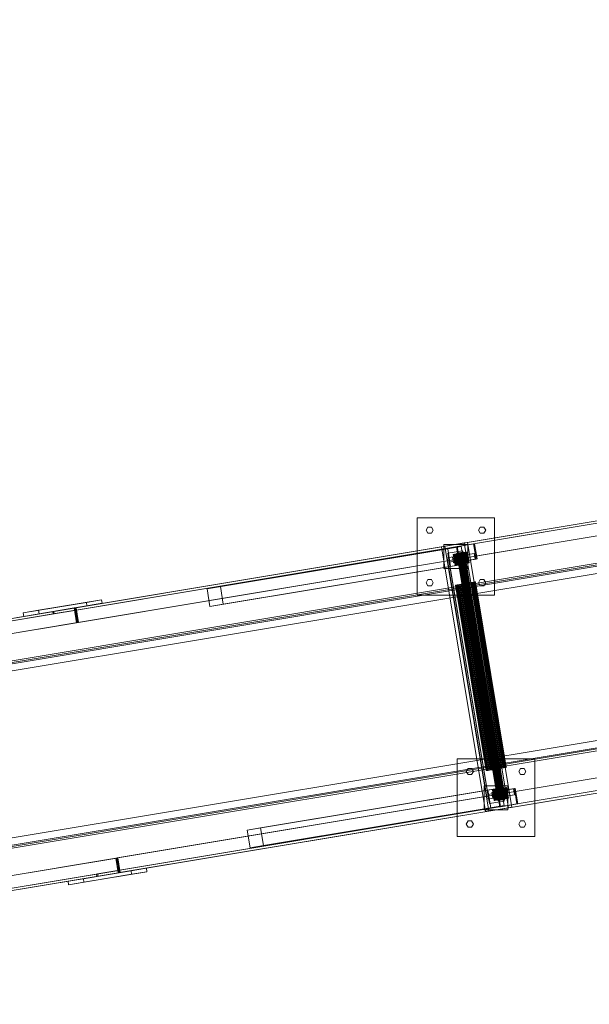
# Model space of a CAD drawing. Header units: millimetres. Extents: x -2233 to 61924, y -68080 to 6847.
# Tile 541 of 656: x 21720 to 22675, y -17468 to -15817. Entities that reach past the tile are written whole.
import ezdxf

# ---------------------------------------------------------------- set-up
doc = ezdxf.new("R2010")
doc.units = ezdxf.units.MM
doc.layers.add('superior_C10', color=7, linetype='Continuous', lineweight=0)

msp = doc.modelspace()

# ---------------------------------------------------------------- linework, layer by layer
at = {"layer": 'superior_C10'}
for p, q in [((18868.958, -17293.737), (27703.468, -15821.318)), ((27704.808, -15821.095), (18870.298, -17293.513)), ((27725.129, -15817.708), (18890.619, -17290.127)), ((18891.277, -17294.072), (27725.787, -15821.654)), ((18891.289, -17290.015), (27725.799, -15817.597)), ((27727.139, -15817.373), (18892.629, -17289.792)), ((27704.125, -15825.264), (18869.616, -17297.682)), ((27707.578, -15845.978), (18873.068, -17318.397)), ((18874.408, -17318.173), (27708.918, -15845.755)), ((27729.909, -15842.256), (18895.399, -17314.675)), ((18896.739, -17314.451), (27731.249, -15842.033)), ((19068.902, -17264.468), (27576.745, -15846.494)), ((27578.085, -15846.271), (19070.242, -17264.245)), ((18963.505, -17354.013), (27663.505, -15904.013)), ((27664.175, -15903.902), (18964.175, -17353.902)), ((18986.506, -17350.18), (27686.506, -15900.18)), ((27687.176, -15900.068), (18987.176, -17350.068)), ((19044.001, -17335.529), (27628.707, -15904.744)), ((27636.523, -15903.442), (19051.817, -17334.226)), ((19052.31, -17337.185), (27637.016, -15906.401)), ((27629.2, -15907.703), (19044.494, -17338.488)), ((19053.091, -17339.082), (27618.581, -15911.501)), ((27619.251, -15911.389), (19053.761, -17338.971)), ((27590.39, -15928.365), (19082.547, -17346.339)), ((19083.887, -17346.115), (27591.73, -15928.141)), ((27712.824, -16199.932), (19012.824, -17649.932)), ((19013.494, -17649.82), (27713.494, -16199.82)), ((27735.825, -16196.098), (19035.825, -17646.098)), ((19036.495, -17645.987), (27736.495, -16195.987)), ((19127.921, -17618.583), (27635.764, -16200.609)), ((27637.104, -16200.386), (19129.261, -17618.36)), ((19094.471, -17638.351), (27679.177, -16207.567)), ((27679.67, -16210.526), (19094.964, -17641.311)), ((27686.993, -16206.264), (19102.287, -17637.049)), ((27667.901, -16207.419), (19102.41, -17635.001)), ((19102.78, -17640.008), (27687.486, -16209.224)), ((19103.08, -17634.889), (27668.571, -16207.307)), ((18961.159, -17709.232), (27795.668, -16236.814)), ((27797.008, -16236.591), (18962.499, -17709.009)), ((18938.828, -17712.954), (27773.337, -16240.536)), ((27774.677, -16240.313), (18940.167, -17712.731)), ((18942.28, -17733.668), (27776.79, -16261.25)), ((27777.447, -16265.196), (18942.938, -17737.614)), ((18944.277, -17737.391), (27778.787, -16264.972)), ((27798.451, -16257.64), (18963.941, -17730.058)), ((18964.599, -17734.004), (27799.108, -16261.586)), ((27799.778, -16261.474), (18965.269, -17733.892)), ((18966.609, -17733.669), (27801.118, -16261.251)), ((27649.41, -16282.48), (19141.566, -17700.454)), ((19142.906, -17700.231), (27650.749, -16282.257)), ((21813.308, -16803.012), (22964.326, -16611.175)), ((22965.666, -16610.952), (21814.648, -16802.788)), ((21815.305, -16806.734), (22966.324, -16614.898)), ((21777.355, -16809.004), (22928.373, -16617.168)), ((22929.031, -16621.113), (21778.012, -16812.95)), ((22968.436, -16635.835), (21817.418, -16827.672)), ((21818.758, -16827.448), (22969.776, -16635.612)), ((22386.27, -16781.961), (22386.27, -16651.961)), ((22386.27, -16651.961), (22516.27, -16651.961)), ((22516.27, -16651.961), (22516.27, -16781.961)), ((22401.27, -16672.961), (22404.27, -16667.765)), ((22404.27, -16678.157), (22401.27, -16672.961)), ((22404.27, -16667.765), (22410.27, -16667.765)), ((22410.27, -16678.157), (22404.27, -16678.157)), ((22410.27, -16667.765), (22413.27, -16672.961)), ((22413.27, -16672.961), (22410.27, -16678.157)), ((22489.27, -16672.961), (22492.27, -16667.765)), ((22492.27, -16678.157), (22489.27, -16672.961)), ((22492.27, -16667.765), (22498.27, -16667.765)), ((22498.27, -16678.157), (22492.27, -16678.157)), ((22498.27, -16667.765), (22501.27, -16672.961)), ((22501.27, -16672.961), (22498.27, -16678.157)), ((22426.937, -16700.74), (22465.369, -16694.335)), ((22431.27, -16736.961), (22431.27, -16696.961)), ((22431.27, -16696.961), (22471.27, -16696.961)), ((22470.951, -16693.405), (22432.52, -16699.81)), ((22452.273, -16700.573), (22481.097, -16695.769)), ((22482.437, -16695.545), (22453.613, -16700.349)), ((22470.951, -16693.405), (22465.369, -16694.335)), ((22465.369, -16694.335), (22539.348, -17138.212)), ((22544.931, -17137.282), (22470.951, -16693.405)), ((22471.27, -16696.961), (22471.27, -16736.961)), ((22482.437, -16695.545), (22481.097, -16695.769)), ((22481.097, -16695.769), (22485.371, -16721.415)), ((22486.711, -16721.192), (22482.437, -16695.545)), ((22437.592, -16704.033), (22034.063, -16771.288)), ((22460.016, -16700.296), (22056.486, -16767.551)), ((22426.937, -16700.74), (22432.52, -16699.81)), ((22500.917, -17144.617), (22426.937, -16700.74)), ((22432.52, -16699.81), (22506.5, -17143.687)), ((22466.065, -16714.495), (22436.474, -16719.427)), ((22437.592, -16704.033), (22460.016, -16700.296)), ((22442.524, -16733.625), (22437.592, -16704.033)), ((22437.675, -16711.429), (22462.335, -16707.319)), ((22440.204, -16726.602), (22437.675, -16711.429)), ((22437.675, -16711.429), (22505.079, -17115.851)), ((22445.727, -16717.884), (22468.786, -16714.041)), ((22445.727, -16717.884), (22459.126, -16715.651)), ((22447.303, -16713.567), (22447.002, -16713.617)), ((22447.002, -16713.617), (22447.155, -16713.591)), ((22447.002, -16713.617), (22449.961, -16731.372)), ((22447.155, -16713.591), (22447.757, -16713.491)), ((22447.155, -16713.591), (22450.114, -16731.346)), ((22448.047, -16713.443), (22447.303, -16713.567)), ((22450.262, -16731.322), (22447.303, -16713.567)), ((22447.757, -16713.491), (22448.785, -16713.32)), ((22447.757, -16713.491), (22450.716, -16731.246)), ((22449.206, -16713.249), (22448.047, -16713.443)), ((22448.047, -16713.443), (22451.006, -16731.198)), ((22448.785, -16713.32), (22450.199, -16713.084)), ((22448.785, -16713.32), (22451.744, -16731.075)), ((22450.735, -16712.995), (22449.206, -16713.249)), ((22449.206, -16713.249), (22452.165, -16731.005)), ((22450.199, -16713.084), (22451.944, -16712.793)), ((22450.199, -16713.084), (22453.158, -16730.839)), ((22452.575, -16712.688), (22450.735, -16712.995)), ((22450.735, -16712.995), (22453.694, -16730.75)), ((22451.944, -16712.793), (22453.955, -16712.458)), ((22451.944, -16712.793), (22454.904, -16730.548)), ((22452.273, -16700.573), (22453.613, -16700.349)), ((22456.548, -16726.219), (22452.273, -16700.573)), ((22454.655, -16712.341), (22452.575, -16712.688)), ((22452.575, -16712.688), (22455.534, -16730.443)), ((22452.903, -16711.619), (22452.753, -16711.645)), ((22452.753, -16711.645), (22452.829, -16711.632)), ((22452.753, -16711.645), (22521.8, -17125.93)), ((22452.829, -16711.632), (22453.13, -16711.582)), ((22452.829, -16711.632), (22521.877, -17125.917)), ((22453.275, -16711.557), (22452.903, -16711.619)), ((22521.951, -17125.905), (22452.903, -16711.619)), ((22453.13, -16711.582), (22453.644, -16711.496)), ((22453.13, -16711.582), (22522.178, -17125.867)), ((22453.855, -16711.461), (22453.275, -16711.557)), ((22453.275, -16711.557), (22522.323, -17125.843)), ((22453.613, -16700.349), (22457.888, -16725.996)), ((22453.644, -16711.496), (22454.351, -16711.378)), ((22453.644, -16711.496), (22522.692, -17125.781)), ((22454.619, -16711.333), (22453.855, -16711.461)), ((22453.855, -16711.461), (22522.902, -17125.746)), ((22453.955, -16712.458), (22456.153, -16712.092)), ((22453.955, -16712.458), (22456.914, -16730.213)), ((22454.351, -16711.378), (22455.224, -16711.233)), ((22454.351, -16711.378), (22523.399, -17125.664)), ((22455.539, -16711.18), (22454.619, -16711.333)), ((22454.619, -16711.333), (22523.667, -17125.619)), ((22456.896, -16711.968), (22454.655, -16712.341)), ((22454.655, -16712.341), (22457.614, -16730.096)), ((22455.224, -16711.233), (22456.229, -16711.065)), ((22455.224, -16711.233), (22524.272, -17125.518)), ((22456.579, -16711.007), (22455.539, -16711.18)), ((22455.539, -16711.18), (22524.587, -17125.466)), ((22456.153, -16712.092), (22458.453, -16711.708)), ((22456.153, -16712.092), (22459.112, -16729.847)), ((22456.229, -16711.065), (22457.328, -16710.882)), ((22456.229, -16711.065), (22525.277, -17125.351)), ((22457.7, -16710.82), (22456.579, -16711.007)), ((22456.579, -16711.007), (22525.627, -17125.292)), ((22459.211, -16711.582), (22456.896, -16711.968)), ((22456.896, -16711.968), (22459.855, -16729.723)), ((22457.328, -16710.882), (22458.478, -16710.69)), ((22457.328, -16710.882), (22526.376, -17125.167)), ((22458.857, -16710.627), (22457.7, -16710.82)), ((22457.7, -16710.82), (22526.747, -17125.105)), ((22458.453, -16711.708), (22460.769, -16711.322)), ((22458.453, -16711.708), (22461.413, -16729.463)), ((22458.478, -16710.69), (22459.636, -16710.497)), ((22458.478, -16710.69), (22527.526, -17124.976)), ((22460.008, -16710.435), (22458.857, -16710.627)), ((22458.857, -16710.627), (22527.905, -17124.913)), ((22482.185, -16711.808), (22459.126, -16715.651)), ((22459.126, -16715.651), (22460.77, -16725.515)), ((22461.512, -16711.198), (22459.211, -16711.582)), ((22459.211, -16711.582), (22462.17, -16729.337)), ((22459.636, -16710.497), (22460.757, -16710.311)), ((22459.636, -16710.497), (22528.684, -17124.783)), ((22461.107, -16710.252), (22460.008, -16710.435)), ((22460.008, -16710.435), (22529.055, -17124.721)), ((22460.016, -16700.296), (22464.948, -16729.888)), ((22460.757, -16710.311), (22461.797, -16710.137)), ((22460.757, -16710.311), (22529.804, -17124.596)), ((22460.769, -16711.322), (22463.01, -16710.949)), ((22460.769, -16711.322), (22463.728, -16729.077)), ((22462.112, -16710.085), (22461.107, -16710.252)), ((22461.107, -16710.252), (22530.154, -17124.538)), ((22463.71, -16710.832), (22461.512, -16711.198)), ((22461.512, -16711.198), (22464.471, -16728.954)), ((22461.797, -16710.137), (22462.717, -16709.984)), ((22461.797, -16710.137), (22530.844, -17124.423)), ((22462.985, -16709.939), (22462.112, -16710.085)), ((22462.112, -16710.085), (22531.159, -17124.37)), ((22462.335, -16707.319), (22464.864, -16722.492)), ((22529.739, -17111.741), (22462.335, -16707.319)), ((22462.717, -16709.984), (22463.481, -16709.856)), ((22462.717, -16709.984), (22531.764, -17124.269)), ((22463.692, -16709.821), (22462.985, -16709.939)), ((22462.985, -16709.939), (22532.032, -17124.225)), ((22463.01, -16710.949), (22465.09, -16710.602)), ((22463.01, -16710.949), (22465.969, -16728.704)), ((22463.481, -16709.856), (22464.06, -16709.76)), ((22463.481, -16709.856), (22532.529, -17124.142)), ((22464.205, -16709.736), (22463.692, -16709.821)), ((22463.692, -16709.821), (22532.739, -17124.107)), ((22465.72, -16710.497), (22463.71, -16710.832)), ((22463.71, -16710.832), (22466.669, -16728.587)), ((22464.06, -16709.76), (22464.433, -16709.698)), ((22464.06, -16709.76), (22533.108, -17124.045)), ((22464.507, -16709.686), (22464.205, -16709.736)), ((22464.205, -16709.736), (22533.253, -17124.021)), ((22464.433, -16709.698), (22464.583, -16709.673)), ((22464.433, -16709.698), (22533.48, -17123.983)), ((22464.583, -16709.673), (22464.507, -16709.686)), ((22464.507, -16709.686), (22533.554, -17123.971)), ((22464.583, -16709.673), (22533.631, -17123.958)), ((22465.09, -16710.602), (22466.93, -16710.295)), ((22465.09, -16710.602), (22468.049, -16728.357)), ((22467.466, -16710.206), (22465.72, -16710.497)), ((22465.72, -16710.497), (22468.679, -16728.252)), ((22533.469, -17118.916), (22466.065, -16714.495)), ((22466.93, -16710.295), (22468.459, -16710.041)), ((22466.93, -16710.295), (22469.889, -16728.051)), ((22468.88, -16709.97), (22467.466, -16710.206)), ((22467.466, -16710.206), (22470.425, -16727.961)), ((22468.459, -16710.041), (22469.617, -16709.848)), ((22468.459, -16710.041), (22471.418, -16727.796)), ((22482.185, -16711.808), (22468.786, -16714.041)), ((22468.786, -16714.041), (22470.43, -16723.905)), ((22469.907, -16709.799), (22468.88, -16709.97)), ((22468.88, -16709.97), (22471.839, -16727.726)), ((22469.617, -16709.848), (22470.362, -16709.723)), ((22469.617, -16709.848), (22472.577, -16727.603)), ((22470.51, -16709.699), (22469.907, -16709.799)), ((22469.907, -16709.799), (22472.867, -16727.554)), ((22470.362, -16709.723), (22470.663, -16709.673)), ((22470.362, -16709.723), (22473.321, -16727.479)), ((22470.663, -16709.673), (22470.51, -16709.699)), ((22470.51, -16709.699), (22473.469, -16727.454)), ((22470.663, -16709.673), (22473.622, -16727.428)), ((22483.829, -16721.672), (22482.185, -16711.808)), ((22061.418, -16797.143), (22464.948, -16729.888)), ((22436.474, -16719.427), (22503.877, -17123.848)), ((22464.864, -16722.492), (22440.204, -16726.602)), ((22440.204, -16726.602), (22507.608, -17131.023)), ((22464.948, -16729.888), (22442.524, -16733.625)), ((22447.371, -16727.748), (22445.727, -16717.884)), ((22470.43, -16723.905), (22447.371, -16727.748)), ((22447.371, -16727.748), (22460.77, -16725.515)), ((22449.961, -16731.372), (22450.262, -16731.322)), ((22450.114, -16731.346), (22449.961, -16731.372)), ((22450.716, -16731.246), (22450.114, -16731.346)), ((22450.262, -16731.322), (22451.006, -16731.198)), ((22451.744, -16731.075), (22450.716, -16731.246)), ((22451.006, -16731.198), (22452.165, -16731.005)), ((22453.158, -16730.839), (22451.744, -16731.075)), ((22452.165, -16731.005), (22453.694, -16730.75)), ((22454.904, -16730.548), (22453.158, -16730.839)), ((22453.694, -16730.75), (22455.534, -16730.443)), ((22456.914, -16730.213), (22454.904, -16730.548)), ((22455.534, -16730.443), (22457.614, -16730.096)), ((22485.371, -16721.415), (22456.548, -16726.219)), ((22456.548, -16726.219), (22457.888, -16725.996)), ((22459.112, -16729.847), (22456.914, -16730.213)), ((22457.614, -16730.096), (22459.855, -16729.723)), ((22457.888, -16725.996), (22486.711, -16721.192)), ((22461.413, -16729.463), (22459.112, -16729.847)), ((22459.855, -16729.723), (22462.17, -16729.337)), ((22460.77, -16725.515), (22483.829, -16721.672)), ((22463.728, -16729.077), (22461.413, -16729.463)), ((22462.17, -16729.337), (22464.471, -16728.954)), ((22465.969, -16728.704), (22463.728, -16729.077)), ((22464.471, -16728.954), (22466.669, -16728.587)), ((22464.864, -16722.492), (22532.267, -17126.913)), ((22468.049, -16728.357), (22465.969, -16728.704)), ((22466.669, -16728.587), (22468.679, -16728.252)), ((22469.889, -16728.051), (22468.049, -16728.357)), ((22468.679, -16728.252), (22470.425, -16727.961)), ((22471.418, -16727.796), (22469.889, -16728.051)), ((22470.425, -16727.961), (22471.839, -16727.726)), ((22470.43, -16723.905), (22483.829, -16721.672)), ((22472.577, -16727.603), (22471.418, -16727.796)), ((22471.839, -16727.726), (22472.867, -16727.554)), ((22473.321, -16727.479), (22472.577, -16727.603)), ((22472.867, -16727.554), (22473.469, -16727.454)), ((22473.622, -16727.428), (22473.321, -16727.479)), ((22473.469, -16727.454), (22473.622, -16727.428)), ((22485.371, -16721.415), (22486.711, -16721.192)), ((22442.524, -16733.625), (22038.995, -16800.88)), ((22471.27, -16736.961), (22431.27, -16736.961)), ((22401.27, -16760.961), (22404.27, -16755.765)), ((22404.27, -16766.157), (22401.27, -16760.961)), ((22404.27, -16755.765), (22410.27, -16755.765)), ((22410.27, -16755.765), (22413.27, -16760.961)), ((22413.27, -16760.961), (22410.27, -16766.157)), ((22450.966, -16765.167), (22450.539, -16765.238)), ((22450.539, -16765.238), (22450.756, -16765.201)), ((22450.539, -16765.238), (22502.324, -17075.952)), ((22450.756, -16765.201), (22451.609, -16765.059)), ((22450.756, -16765.201), (22502.542, -17075.916)), ((22452.02, -16764.991), (22450.966, -16765.167)), ((22502.751, -17075.881), (22450.966, -16765.167)), ((22451.609, -16765.059), (22453.065, -16764.817)), ((22451.609, -16765.059), (22503.395, -17075.773)), ((22453.662, -16764.717), (22452.02, -16764.991)), ((22452.02, -16764.991), (22503.806, -17075.705)), ((22453.065, -16764.817), (22455.068, -16764.483)), ((22453.065, -16764.817), (22504.851, -17075.531)), ((22455.827, -16764.356), (22453.662, -16764.717)), ((22453.662, -16764.717), (22505.447, -17075.431)), ((22455.068, -16764.483), (22457.541, -16764.071)), ((22455.068, -16764.483), (22506.854, -17075.197)), ((22458.434, -16763.922), (22455.827, -16764.356)), ((22455.827, -16764.356), (22507.613, -17075.07)), ((22457.541, -16764.071), (22460.389, -16763.596)), ((22457.541, -16764.071), (22509.327, -17074.785)), ((22461.381, -16763.431), (22458.434, -16763.922)), ((22458.434, -16763.922), (22510.22, -17074.636)), ((22460.389, -16763.596), (22463.503, -16763.077)), ((22460.389, -16763.596), (22512.175, -17074.31)), ((22464.556, -16762.902), (22461.381, -16763.431)), ((22461.381, -16763.431), (22513.167, -17074.145)), ((22463.503, -16763.077), (22466.762, -16762.534)), ((22463.503, -16763.077), (22515.288, -17073.791)), ((22467.836, -16762.355), (22464.556, -16762.902)), ((22464.556, -16762.902), (22516.341, -17073.616)), ((22466.762, -16762.534), (22470.042, -16761.987)), ((22466.762, -16762.534), (22518.548, -17073.248)), ((22471.095, -16761.812), (22467.836, -16762.355)), ((22467.836, -16762.355), (22519.621, -17073.069)), ((22470.042, -16761.987), (22473.217, -16761.458)), ((22470.042, -16761.987), (22521.828, -17072.701)), ((22474.209, -16761.293), (22471.095, -16761.812)), ((22471.095, -16761.812), (22522.881, -17072.526)), ((22473.217, -16761.458), (22476.164, -16760.967)), ((22473.217, -16761.458), (22525.002, -17072.172)), ((22477.057, -16760.818), (22474.209, -16761.293)), ((22474.209, -16761.293), (22525.994, -17072.007)), ((22476.164, -16760.967), (22478.77, -16760.532)), ((22476.164, -16760.967), (22527.95, -17071.681)), ((22479.53, -16760.406), (22477.057, -16760.818)), ((22477.057, -16760.818), (22528.842, -17071.532)), ((22478.77, -16760.532), (22480.936, -16760.171)), ((22478.77, -16760.532), (22530.556, -17071.246)), ((22481.533, -16760.072), (22479.53, -16760.406)), ((22479.53, -16760.406), (22531.315, -17071.12)), ((22480.936, -16760.171), (22482.578, -16759.898)), ((22480.936, -16760.171), (22532.722, -17070.886)), ((22482.989, -16759.829), (22481.533, -16760.072)), ((22481.533, -16760.072), (22533.318, -17070.786)), ((22482.578, -16759.898), (22483.632, -16759.722)), ((22482.578, -16759.898), (22534.363, -17070.612)), ((22483.842, -16759.687), (22482.989, -16759.829)), ((22482.989, -16759.829), (22534.774, -17070.543)), ((22483.632, -16759.722), (22484.059, -16759.651)), ((22483.632, -16759.722), (22535.418, -17070.436)), ((22484.059, -16759.651), (22483.842, -16759.687)), ((22483.842, -16759.687), (22535.627, -17070.401)), ((22484.059, -16759.651), (22535.845, -17070.365)), ((22489.27, -16760.961), (22492.27, -16755.765)), ((22492.27, -16766.157), (22489.27, -16760.961)), ((22492.27, -16755.765), (22498.27, -16755.765)), ((22498.27, -16755.765), (22501.27, -16760.961)), ((22501.27, -16760.961), (22498.27, -16766.157)), ((22056.486, -16767.551), (22034.063, -16771.288)), ((22034.063, -16771.288), (22038.995, -16800.88)), ((22061.418, -16797.143), (22056.486, -16767.551)), ((22516.27, -16781.961), (22386.27, -16781.961)), ((22410.27, -16766.157), (22404.27, -16766.157)), ((22498.27, -16766.157), (22492.27, -16766.157)), ((21726.07, -16811.469), (21831.756, -16793.854)), ((21857.437, -16789.574), (21751.751, -16807.189)), ((21752.737, -16813.107), (21858.423, -16795.493)), ((21857.437, -16789.574), (21831.756, -16793.854)), ((21831.756, -16793.854), (21832.742, -16799.773)), ((21832.742, -16799.773), (21858.423, -16795.493)), ((21858.423, -16795.493), (21857.437, -16789.574)), ((22038.995, -16800.88), (22061.418, -16797.143)), ((20624.414, -17001.161), (21775.433, -16809.324)), ((21776.091, -16813.27), (20625.072, -17005.106)), ((20660.367, -16995.168), (21811.386, -16803.332)), ((21812.726, -16803.109), (20661.707, -16994.945)), ((20662.365, -16998.891), (21813.384, -16807.054)), ((21726.07, -16811.469), (21751.751, -16807.189)), ((21727.056, -16817.387), (21726.07, -16811.469)), ((21832.742, -16799.773), (21727.056, -16817.387)), ((21727.056, -16817.387), (21752.737, -16813.107)), ((21751.751, -16807.189), (21752.737, -16813.107)), ((21812.726, -16803.109), (21775.433, -16809.324)), ((21775.433, -16809.324), (21776.091, -16813.27)), ((21776.091, -16813.27), (21813.384, -16807.054)), ((21777.355, -16809.004), (21814.648, -16802.788)), ((21778.012, -16812.95), (21777.355, -16809.004)), ((21778.012, -16812.95), (21815.305, -16806.734)), ((21812.726, -16803.109), (21811.386, -16803.332)), ((21811.386, -16803.332), (21815.496, -16827.992)), ((21813.384, -16807.054), (21812.726, -16803.109)), ((21816.836, -16827.769), (21812.726, -16803.109)), ((21813.308, -16803.012), (21814.648, -16802.788)), ((21817.418, -16827.672), (21813.308, -16803.012)), ((21814.648, -16802.788), (21815.305, -16806.734)), ((21814.648, -16802.788), (21818.758, -16827.448)), ((21815.496, -16827.992), (20664.477, -17019.828)), ((20665.817, -17019.605), (21816.836, -16827.769)), ((21815.496, -16827.992), (21816.836, -16827.769)), ((21817.418, -16827.672), (21818.758, -16827.448)), ((21883.177, -17222.229), (23034.196, -17030.393)), ((23035.536, -17030.169), (21884.517, -17222.006)), ((21850.677, -17248.936), (23001.695, -17057.099)), ((23002.353, -17061.045), (21851.334, -17252.881)), ((23038.306, -17055.053), (21887.287, -17246.889)), ((23038.988, -17050.884), (21887.97, -17242.72)), ((21888.627, -17246.666), (23039.646, -17054.829)), ((22453.673, -17186.382), (22453.673, -17056.382)), ((22453.673, -17056.382), (22583.673, -17056.382)), ((22583.673, -17056.382), (22583.673, -17186.382)), ((22468.673, -17077.382), (22471.673, -17072.186)), ((22471.673, -17082.578), (22468.673, -17077.382)), ((22471.673, -17072.186), (22477.673, -17072.186)), ((22477.673, -17072.186), (22480.673, -17077.382)), ((22480.673, -17077.382), (22477.673, -17082.578)), ((22502.324, -17075.952), (22502.751, -17075.881)), ((22502.542, -17075.916), (22502.324, -17075.952)), ((22503.395, -17075.773), (22502.542, -17075.916)), ((22502.751, -17075.881), (22503.806, -17075.705)), ((22504.851, -17075.531), (22503.395, -17075.773)), ((22503.806, -17075.705), (22505.447, -17075.431)), ((22506.854, -17075.197), (22504.851, -17075.531)), ((22505.447, -17075.431), (22507.613, -17075.07)), ((22509.327, -17074.785), (22506.854, -17075.197)), ((22507.613, -17075.07), (22510.22, -17074.636)), ((22512.175, -17074.31), (22509.327, -17074.785)), ((22510.22, -17074.636), (22513.167, -17074.145)), ((22515.288, -17073.791), (22512.175, -17074.31)), ((22513.167, -17074.145), (22516.341, -17073.616)), ((22518.548, -17073.248), (22515.288, -17073.791)), ((22516.341, -17073.616), (22519.621, -17073.069)), ((22521.828, -17072.701), (22518.548, -17073.248)), ((22519.621, -17073.069), (22522.881, -17072.526)), ((22525.002, -17072.172), (22521.828, -17072.701)), ((22522.881, -17072.526), (22525.994, -17072.007)), ((22527.95, -17071.681), (22525.002, -17072.172)), ((22525.994, -17072.007), (22528.842, -17071.532)), ((22530.556, -17071.246), (22527.95, -17071.681)), ((22528.842, -17071.532), (22531.315, -17071.12)), ((22532.722, -17070.886), (22530.556, -17071.246)), ((22531.315, -17071.12), (22533.318, -17070.786)), ((22534.363, -17070.612), (22532.722, -17070.886)), ((22533.318, -17070.786), (22534.774, -17070.543)), ((22535.418, -17070.436), (22534.363, -17070.612)), ((22534.774, -17070.543), (22535.627, -17070.401)), ((22535.845, -17070.365), (22535.418, -17070.436)), ((22535.627, -17070.401), (22535.845, -17070.365)), ((22556.673, -17077.382), (22559.673, -17072.186)), ((22559.673, -17082.578), (22556.673, -17077.382)), ((22559.673, -17072.186), (22565.673, -17072.186)), ((22565.673, -17072.186), (22568.673, -17077.382)), ((22568.673, -17077.382), (22565.673, -17082.578)), ((22477.673, -17082.578), (22471.673, -17082.578)), ((22565.673, -17082.578), (22559.673, -17082.578)), ((22504.995, -17108.455), (22101.466, -17175.71)), ((22527.419, -17104.718), (22123.89, -17171.972)), ((22498.673, -17141.382), (22498.673, -17101.382)), ((22498.673, -17101.382), (22538.673, -17101.382)), ((22504.995, -17108.455), (22527.419, -17104.718)), ((22509.927, -17138.047), (22504.995, -17108.455)), ((22529.739, -17111.741), (22505.079, -17115.851)), ((22511.487, -17112.442), (22534.546, -17108.599)), ((22511.487, -17112.442), (22524.886, -17110.209)), ((22513.063, -17108.124), (22512.761, -17108.174)), ((22512.761, -17108.174), (22512.915, -17108.149)), ((22512.761, -17108.174), (22515.72, -17125.929)), ((22512.915, -17108.149), (22513.517, -17108.048)), ((22512.915, -17108.149), (22515.874, -17125.904)), ((22513.807, -17108), (22513.063, -17108.124)), ((22516.022, -17125.879), (22513.063, -17108.124)), ((22513.517, -17108.048), (22514.545, -17107.877)), ((22513.517, -17108.048), (22516.476, -17125.804)), ((22514.966, -17107.807), (22513.807, -17108)), ((22513.807, -17108), (22516.766, -17125.755)), ((22514.545, -17107.877), (22515.958, -17107.642)), ((22514.545, -17107.877), (22517.504, -17125.632)), ((22516.494, -17107.552), (22514.966, -17107.807)), ((22514.966, -17107.807), (22517.925, -17125.562)), ((22515.958, -17107.642), (22517.704, -17107.351)), ((22515.958, -17107.642), (22518.918, -17125.397)), ((22518.334, -17107.246), (22516.494, -17107.552)), ((22516.494, -17107.552), (22519.454, -17125.307)), ((22517.704, -17107.351), (22519.714, -17107.016)), ((22517.704, -17107.351), (22520.663, -17125.106)), ((22520.415, -17106.899), (22518.334, -17107.246)), ((22518.334, -17107.246), (22521.293, -17125.001)), ((22519.714, -17107.016), (22521.912, -17106.649)), ((22519.714, -17107.016), (22522.674, -17124.771)), ((22522.656, -17106.525), (22520.415, -17106.899)), ((22520.415, -17106.899), (22523.374, -17124.654)), ((22520.663, -17110.913), (22549.487, -17106.109)), ((22520.663, -17110.913), (22522.003, -17110.689)), ((22524.938, -17136.559), (22520.663, -17110.913)), ((22521.912, -17106.649), (22524.213, -17106.266)), ((22521.912, -17106.649), (22524.871, -17124.404)), ((22550.827, -17105.885), (22522.003, -17110.689)), ((22522.003, -17110.689), (22526.278, -17136.335)), ((22524.971, -17106.139), (22522.656, -17106.525)), ((22522.656, -17106.525), (22525.615, -17124.28)), ((22524.213, -17106.266), (22526.528, -17105.88)), ((22524.213, -17106.266), (22527.172, -17124.021)), ((22547.944, -17106.366), (22524.886, -17110.209)), ((22524.886, -17110.209), (22526.53, -17120.073)), ((22527.272, -17105.756), (22524.971, -17106.139)), ((22524.971, -17106.139), (22527.93, -17123.895)), ((22526.528, -17105.88), (22528.769, -17105.506)), ((22526.528, -17105.88), (22529.487, -17123.635)), ((22529.469, -17105.39), (22527.272, -17105.756)), ((22527.272, -17105.756), (22530.231, -17123.511)), ((22527.419, -17104.718), (22532.351, -17134.309)), ((22528.769, -17105.506), (22530.85, -17105.16)), ((22528.769, -17105.506), (22531.728, -17123.261)), ((22531.48, -17105.055), (22529.469, -17105.39)), ((22529.469, -17105.39), (22532.429, -17123.145)), ((22532.267, -17126.913), (22529.739, -17111.741)), ((22530.85, -17105.16), (22532.689, -17104.853)), ((22530.85, -17105.16), (22533.809, -17122.915)), ((22533.225, -17104.764), (22531.48, -17105.055)), ((22531.48, -17105.055), (22534.439, -17122.81)), ((22532.689, -17104.853), (22534.218, -17104.598)), ((22532.689, -17104.853), (22535.649, -17122.608)), ((22534.639, -17104.528), (22533.225, -17104.764)), ((22533.225, -17104.764), (22536.185, -17122.519)), ((22534.218, -17104.598), (22535.377, -17104.405)), ((22534.218, -17104.598), (22537.177, -17122.353)), ((22547.944, -17106.366), (22534.546, -17108.599)), ((22534.546, -17108.599), (22536.19, -17118.463)), ((22535.667, -17104.357), (22534.639, -17104.528)), ((22534.639, -17104.528), (22537.598, -17122.283)), ((22535.377, -17104.405), (22536.121, -17104.281)), ((22535.377, -17104.405), (22538.336, -17122.16)), ((22536.269, -17104.256), (22535.667, -17104.357)), ((22535.667, -17104.357), (22538.626, -17122.112)), ((22536.121, -17104.281), (22536.423, -17104.231)), ((22536.121, -17104.281), (22539.081, -17122.036)), ((22536.423, -17104.231), (22536.269, -17104.256)), ((22536.269, -17104.256), (22539.228, -17122.011)), ((22536.423, -17104.231), (22539.382, -17121.986)), ((22538.673, -17101.382), (22538.673, -17141.382)), ((22549.588, -17116.23), (22547.944, -17106.366)), ((22550.827, -17105.885), (22549.487, -17106.109)), ((22549.487, -17106.109), (22553.761, -17131.755)), ((22555.101, -17131.532), (22550.827, -17105.885)), ((22533.469, -17118.916), (22503.877, -17123.848)), ((22505.079, -17115.851), (22507.608, -17131.023)), ((22507.608, -17131.023), (22532.267, -17126.913)), ((22513.131, -17122.306), (22511.487, -17112.442)), ((22536.19, -17118.463), (22513.131, -17122.306)), ((22513.131, -17122.306), (22526.53, -17120.073)), ((22515.72, -17125.929), (22516.022, -17125.879)), ((22515.874, -17125.904), (22515.72, -17125.929)), ((22516.476, -17125.804), (22515.874, -17125.904)), ((22516.022, -17125.879), (22516.766, -17125.755)), ((22517.504, -17125.632), (22516.476, -17125.804)), ((22516.766, -17125.755), (22517.925, -17125.562)), ((22518.918, -17125.397), (22517.504, -17125.632)), ((22517.925, -17125.562), (22519.454, -17125.307)), ((22520.663, -17125.106), (22518.918, -17125.397)), ((22519.454, -17125.307), (22521.293, -17125.001)), ((22522.674, -17124.771), (22520.663, -17125.106)), ((22521.293, -17125.001), (22523.374, -17124.654)), ((22521.8, -17125.93), (22521.951, -17125.905)), ((22521.877, -17125.917), (22521.8, -17125.93)), ((22522.178, -17125.867), (22521.877, -17125.917)), ((22521.951, -17125.905), (22522.323, -17125.843)), ((22522.692, -17125.781), (22522.178, -17125.867)), ((22522.323, -17125.843), (22522.902, -17125.746)), ((22524.871, -17124.404), (22522.674, -17124.771)), ((22523.399, -17125.664), (22522.692, -17125.781)), ((22522.902, -17125.746), (22523.667, -17125.619)), ((22523.374, -17124.654), (22525.615, -17124.28)), ((22524.272, -17125.518), (22523.399, -17125.664)), ((22523.667, -17125.619), (22524.587, -17125.466)), ((22525.277, -17125.351), (22524.272, -17125.518)), ((22524.587, -17125.466), (22525.627, -17125.292)), ((22527.172, -17124.021), (22524.871, -17124.404)), ((22526.376, -17125.167), (22525.277, -17125.351)), ((22525.615, -17124.28), (22527.93, -17123.895)), ((22525.627, -17125.292), (22526.747, -17125.105)), ((22527.526, -17124.976), (22526.376, -17125.167)), ((22526.53, -17120.073), (22549.588, -17116.23)), ((22526.747, -17125.105), (22527.905, -17124.913)), ((22529.487, -17123.635), (22527.172, -17124.021)), ((22528.684, -17124.783), (22527.526, -17124.976)), ((22527.905, -17124.913), (22529.055, -17124.721)), ((22527.93, -17123.895), (22530.231, -17123.511)), ((22529.804, -17124.596), (22528.684, -17124.783)), ((22529.055, -17124.721), (22530.154, -17124.538)), ((22531.728, -17123.261), (22529.487, -17123.635)), ((22530.844, -17124.423), (22529.804, -17124.596)), ((22530.154, -17124.538), (22531.159, -17124.37)), ((22530.231, -17123.511), (22532.429, -17123.145)), ((22531.764, -17124.269), (22530.844, -17124.423)), ((22531.159, -17124.37), (22532.032, -17124.225)), ((22533.809, -17122.915), (22531.728, -17123.261)), ((22532.529, -17124.142), (22531.764, -17124.269)), ((22532.032, -17124.225), (22532.739, -17124.107)), ((22532.429, -17123.145), (22534.439, -17122.81)), ((22533.108, -17124.045), (22532.529, -17124.142)), ((22532.739, -17124.107), (22533.253, -17124.021)), ((22533.48, -17123.983), (22533.108, -17124.045)), ((22533.253, -17124.021), (22533.554, -17123.971)), ((22533.631, -17123.958), (22533.48, -17123.983)), ((22533.554, -17123.971), (22533.631, -17123.958)), ((22535.649, -17122.608), (22533.809, -17122.915)), ((22534.439, -17122.81), (22536.185, -17122.519)), ((22537.177, -17122.353), (22535.649, -17122.608)), ((22536.185, -17122.519), (22537.598, -17122.283)), ((22536.19, -17118.463), (22549.588, -17116.23)), ((22538.336, -17122.16), (22537.177, -17122.353)), ((22537.598, -17122.283), (22538.626, -17122.112)), ((22539.081, -17122.036), (22538.336, -17122.16)), ((22538.626, -17122.112), (22539.228, -17122.011)), ((22539.382, -17121.986), (22539.081, -17122.036)), ((22539.228, -17122.011), (22539.382, -17121.986)), ((22509.927, -17138.047), (22106.398, -17205.302)), ((22128.822, -17201.564), (22532.351, -17134.309)), ((22538.673, -17141.382), (22498.673, -17141.382)), ((22539.348, -17138.212), (22500.917, -17144.617)), ((22500.917, -17144.617), (22506.5, -17143.687)), ((22506.5, -17143.687), (22544.931, -17137.282)), ((22532.351, -17134.309), (22509.927, -17138.047)), ((22553.761, -17131.755), (22524.938, -17136.559)), ((22524.938, -17136.559), (22526.278, -17136.335)), ((22526.278, -17136.335), (22555.101, -17131.532)), ((22539.348, -17138.212), (22544.931, -17137.282)), ((22553.761, -17131.755), (22555.101, -17131.532)), ((22468.673, -17165.382), (22471.673, -17160.186)), ((22471.673, -17160.186), (22477.673, -17160.186)), ((22477.673, -17160.186), (22480.673, -17165.382)), ((22556.673, -17165.382), (22559.673, -17160.186)), ((22559.673, -17160.186), (22565.673, -17160.186)), ((22565.673, -17160.186), (22568.673, -17165.382)), ((22123.89, -17171.972), (22101.466, -17175.71)), ((22101.466, -17175.71), (22106.398, -17205.302)), ((22128.822, -17201.564), (22123.89, -17171.972)), ((22471.673, -17170.578), (22468.673, -17165.382)), ((22477.673, -17170.578), (22471.673, -17170.578)), ((22480.673, -17165.382), (22477.673, -17170.578)), ((22559.673, -17170.578), (22556.673, -17165.382)), ((22565.673, -17170.578), (22559.673, -17170.578)), ((22568.673, -17165.382), (22565.673, -17170.578)), ((22583.673, -17186.382), (22453.673, -17186.382)), ((22106.398, -17205.302), (22128.822, -17201.564)), ((20730.237, -17414.386), (21881.256, -17222.549)), ((21882.596, -17222.326), (20731.577, -17414.163)), ((21882.596, -17222.326), (21881.256, -17222.549)), ((21881.256, -17222.549), (21885.366, -17247.209)), ((21886.706, -17246.986), (21882.596, -17222.326)), ((21883.177, -17222.229), (21884.517, -17222.006)), ((21887.287, -17246.889), (21883.177, -17222.229)), ((21884.517, -17222.006), (21888.627, -17246.666)), ((21886.048, -17243.04), (20735.029, -17434.877)), ((21801.036, -17261.264), (21906.722, -17243.65)), ((21932.403, -17239.37), (21826.717, -17256.984)), ((21886.048, -17243.04), (21848.755, -17249.256)), ((21850.677, -17248.936), (21887.97, -17242.72)), ((21886.706, -17246.986), (21886.048, -17243.04)), ((21887.97, -17242.72), (21888.627, -17246.666)), ((21932.403, -17239.37), (21906.722, -17243.65)), ((21906.722, -17243.65), (21907.708, -17249.568)), ((21933.389, -17245.288), (21932.403, -17239.37)), ((20697.736, -17441.092), (21848.755, -17249.256)), ((21849.413, -17253.201), (20698.394, -17445.038)), ((21885.366, -17247.209), (20734.347, -17439.046)), ((20735.687, -17438.822), (21886.706, -17246.986)), ((21801.036, -17261.264), (21826.717, -17256.984)), ((21907.708, -17249.568), (21802.022, -17267.183)), ((21826.717, -17256.984), (21827.703, -17262.903)), ((21827.703, -17262.903), (21933.389, -17245.288)), ((21848.755, -17249.256), (21849.413, -17253.201)), ((21849.413, -17253.201), (21886.706, -17246.986)), ((21851.334, -17252.881), (21850.677, -17248.936)), ((21851.334, -17252.881), (21888.627, -17246.666)), ((21885.366, -17247.209), (21886.706, -17246.986)), ((21887.287, -17246.889), (21888.627, -17246.666)), ((21907.708, -17249.568), (21933.389, -17245.288)), ((21802.022, -17267.183), (21801.036, -17261.264)), ((21802.022, -17267.183), (21827.703, -17262.903))]:
    msp.add_line(p, q, dxfattribs=at)

doc.saveas('drawing.dxf')
